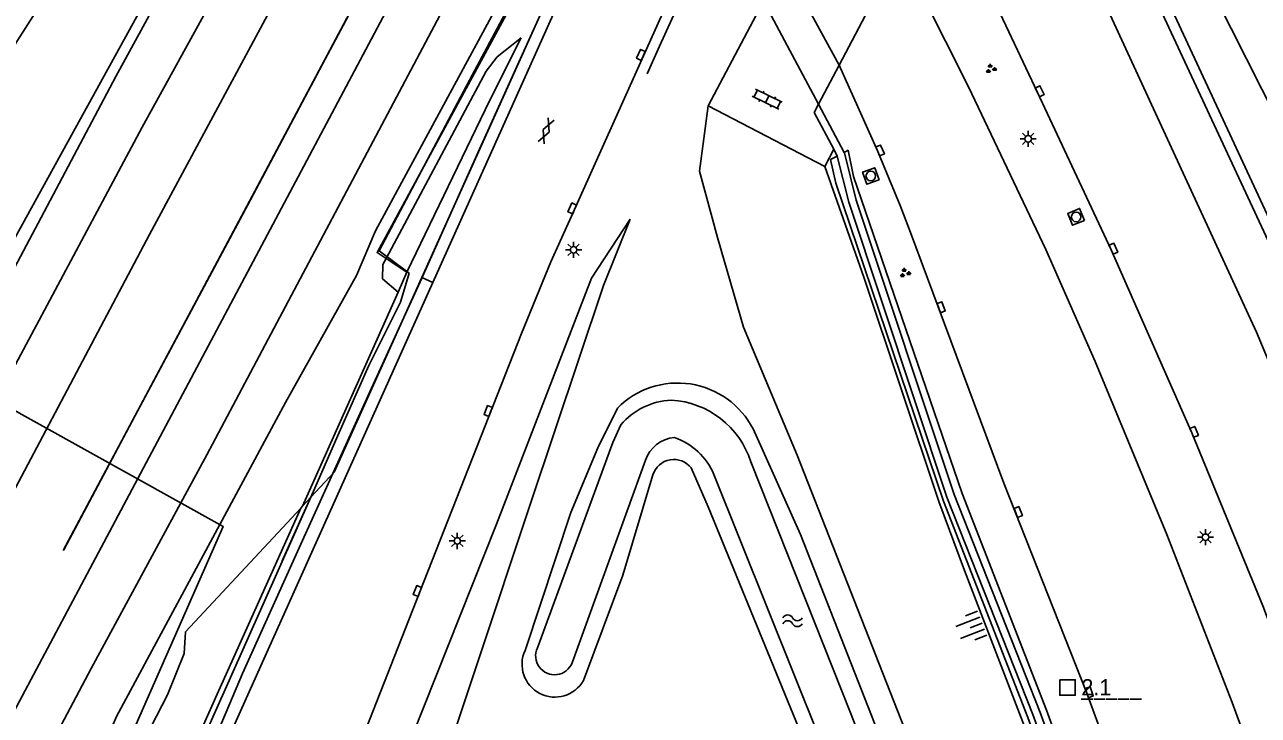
# Model space of a CAD drawing. Extents: x 136000 to 138005, y 398500 to 400500.
# Drawn here: x 136740.1 to 136835.7, y 398727.2 to 398780.7 of the extents above; entities that cross this region are included whole.
import ezdxf

# ---------------------------------------------------------------- set-up
doc = ezdxf.new("R2010")
doc.units = 0
for name, color, linetype in [('gg-afsc-faunaraster', 7, 'Continuous'), ('gg-afsc-hekwerk', 7, 'Continuous'), ('gg-afsc-muur', 7, 'Continuous'), ('gg-afsc-muur niveau 01', 7, 'Continuous'), ('gg-aspt-spoorlijn', 7, 'Continuous'), ('gg-knt-BGT kruinlijn', 7, 'Continuous'), ('gg-knt-bovenkant onderkant talud', 7, 'Continuous'), ('gg-knt-bronhoudergrens', 7, 'Continuous'), ('gg-knt-verharding', 7, 'Continuous'), ('gg-knt-verharding niveau 01', 7, 'Continuous'), ('gg-kntw-bovenkant insteek waterloop', 7, 'Continuous'), ('gg-kntw-waterlijn', 7, 'Continuous'), ('gg-kwrk-duiker nz buis', 7, 'Continuous'), ('gg-kwrk-kunstwerk', 7, 'Continuous'), ('gg-kwrk-kunstwerk niveau 01', 7, 'Continuous'), ('gt-anno-nummer hm paal', 7, 'Continuous'), ('gt-grn-vlakafsluiter', 7, 'Continuous'), ('gt-grn-weggrens', 7, 'Continuous'), ('gt-knt-geleideconstructie', 7, 'Continuous'), ('gt-symb-gesloten verharding', 7, 'Continuous'), ('gt-symb-groenvak', 7, 'Continuous'), ('gt-symb-hm paal', 7, 'Continuous'), ('gt-symb-klinker verharding', 7, 'Continuous'), ('gt-symb-kolk', 7, 'Continuous'), ('gt-symb-lichtmast', 7, 'Continuous'), ('gt-symb-rioolschacht', 7, 'Continuous'), ('gt-symb-talud symbool', 7, 'Continuous'), ('gt-symb-watersymbool', 7, 'Continuous'), ('gx-grn-maaiveld', 7, 'Continuous')]:
    doc.layers.add(name, color=color, linetype=linetype)

# ---------------------------------------------------------------- blocks, each defined once
blk = doc.blocks.new('gt0-KOLK')
at = {"layer": 'gt-symb-kolk'}
blk.add_lwpolyline([(0, 0), (0.375, 0), (0.375, 0.4), (-0.375, 0.4), (-0.375, 0), (0, 0)], dxfattribs=at)
blk = doc.blocks.new('gt0-RS')
at = {"layer": 'gt-symb-rioolschacht'}
blk.add_lwpolyline([(-0.5, -0.5), (0.5, -0.5), (0.5, 0.5), (-0.5, 0.5)], close=True, dxfattribs=at)
blk.add_circle((0, 0), 0.375, dxfattribs=at)
blk = doc.blocks.new('gt0-LMAST')
at = {"layer": 'gt-symb-lichtmast'}
for p, q in [((-0.182, 0.173), (-0.447, 0.438)), ((-0.005, 0.246), (-0.005, 0.621)), ((0.172, 0.173), (0.437, 0.438)), ((-0.255, -0.004), (-0.63, -0.004)), ((-0.182, -0.181), (-0.447, -0.446)), ((-0.005, -0.254), (-0.005, -0.629)), ((0.437, -0.446), (0.172, -0.181)), ((0.245, -0.004), (0.62, -0.004))]:
    blk.add_line(p, q, dxfattribs=at)
blk.add_circle((-0.005, -0.004), 0.25, dxfattribs=at)
blk = doc.blocks.new('gt0-HMpaal')
at = {"layer": 'gt-symb-hm paal'}
blk.add_lwpolyline([(-0.6, 0.6), (0.6, 0.6), (0.6, -0.6), (-0.6, -0.6)], close=True, dxfattribs=at)
blk = doc.blocks.new('gt0-GRVAK')
at = {"layer": 'gt-symb-groenvak'}
for p, q in [((-0.11, 0.189), (-0.228, 0.24)), ((-0.182, 0.153), (0.088, 0.153)), ((-0.091, 0.211), (-0.156, 0.322)), ((-0.047, 0.214), (-0.047, 0.393)), ((-0.004, 0.211), (0.061, 0.322)), ((0.015, 0.189), (0.133, 0.24)), ((0.262, -0.052), (0.197, 0.059)), ((0.305, -0.049), (0.305, 0.13)), ((0.349, -0.052), (0.414, 0.059)), ((-0.245, -0.228), (-0.363, -0.177)), ((-0.318, -0.264), (-0.047, -0.264)), ((-0.226, -0.206), (-0.291, -0.095)), ((-0.183, -0.203), (-0.183, -0.024)), ((-0.139, -0.206), (-0.074, -0.095)), ((-0.12, -0.228), (-0.002, -0.177)), ((0.243, -0.074), (0.125, -0.023)), ((0.17, -0.11), (0.441, -0.11)), ((0.368, -0.074), (0.486, -0.023))]:
    blk.add_line(p, q, dxfattribs=at)
blk = doc.blocks.new('gt0-KL1')
at = {"layer": 'gt-symb-klinker verharding'}
for p, q in [((-1.15, 0.3), (1.15, 0.3)), ((-1, -0.3), (-1, 0.3)), ((-0.5, 0.3), (-0.5, 0.45)), ((0, -0.3), (0, 0.3)), ((0.5, 0.3), (0.5, 0.45)), ((1, -0.3), (1, 0.3)), ((-1.15, -0.3), (1.15, -0.3)), ((-0.5, -0.45), (-0.5, -0.3)), ((0.5, -0.45), (0.5, -0.3))]:
    blk.add_line(p, q, dxfattribs=at)
blk = doc.blocks.new('gt0-WA')
at = {"layer": 'gt-symb-watersymbool'}
for centre, start, end in [((-0.323, 0.022), 28.07249, 151.92751), ((0.427, 0.422), 208.07248, 331.92751), ((-0.323, -0.428), 28.07249, 151.92751), ((0.427, -0.028), 208.07248, 331.92751)]:
    blk.add_arc(centre, 0.425, start, end, dxfattribs=at)
blk = doc.blocks.new('gt0-TALUD_1')
at = {"layer": 'gt-symb-talud symbool'}
for p, q in [((-1, -1), (-1, 0)), ((-0.5, -2), (-0.5, 0)), ((0, -1), (0, 0)), ((0.5, -2), (0.5, 0)), ((1, -1), (1, 0))]:
    blk.add_line(p, q, dxfattribs=at)
blk = doc.blocks.new('gt0-GESVH1')
at = {"layer": 'gt-symb-gesloten verharding'}
for p, q in [((-0.992, -0.261), (0.008, 0.239)), ((0.008, -0.261), (-0.992, 0.239)), ((0.008, 0.239), (1.008, -0.261)), ((1.008, 0.239), (0.008, -0.261))]:
    blk.add_line(p, q, dxfattribs=at)

msp = doc.modelspace()

# ---------------------------------------------------------------- linework, layer by layer
at = {"layer": 'gg-afsc-faunaraster'}
msp.add_lwpolyline([(136705.631, 398760.646), (136712.312, 398762.472), (136735.335, 398772.989), (136764.651, 398818.87), (136758.02, 398823.556), (136759.649, 398825.562), (136758.929, 398825.924)], dxfattribs=at)
at = {"layer": 'gg-afsc-hekwerk'}
for points in [[(136723.656, 398745.625), (136724.706, 398745.05), (136725.755, 398746.964), (136728.611, 398752.285), (136731.818, 398750.704), (136733.103, 398752.969), (136767.081, 398814.643), (136772.081, 398823.547)], [(136787.222, 398800.674), (136786.244, 398798.467), (136783.893, 398794.057), (136781.545, 398789.637), (136779.229, 398785.198), (136776.908, 398780.814), (136774.554, 398776.41), (136767.536, 398763.183), (136769.875, 398761.459)], [(136760.019, 398739.17), (136762.545, 398744.787), (136764.35, 398748.884), (136766.754, 398754.295), (136769.199, 398759.212), (136769.875, 398761.459)], [(136769.691, 398761.534), (136769.011, 398759.996), (136761.606, 398743.401), (136761.605, 398743.4)], [(136762.246, 398744.087), (136749.696, 398715.9), (136740.543, 398691.642), (136740.633, 398679.612)]]:
    msp.add_lwpolyline(points, dxfattribs=at)
at = {"layer": 'gg-afsc-muur'}
for p, q in [((136801.595, 398774.558), (136801.256, 398773.917)), ((136801.256, 398773.917), (136802.774, 398771.062)), ((136801.595, 398774.558), (136803.584, 398770.821)), ((136802.774, 398771.062), (136803.046, 398770.536))]:
    msp.add_line(p, q, dxfattribs=at)
for points in [[(136743.048, 398739.955), (136750.689, 398754.292), (136758.526, 398768.978), (136765.691, 398782.445), (136773.339, 398796.712), (136780.419, 398810.098), (136797.566, 398842.483)], [(136796.143, 398839.883), (136778.427, 398806.37), (136773.164, 398796.446), (136763.139, 398777.666), (136757.56, 398767.156), (136748.813, 398750.759), (136743.094, 398740.012)], [(136824.974, 398710.429), (136818.784, 398727.402), (136812.102, 398744.297), (136804.516, 398767.122), (136803.602, 398770.787), (136803.584, 398770.821)], [(136803.046, 398770.536), (136803.939, 398766.957), (136811.533, 398744.108), (136818.205, 398727.259), (136824.378, 398710.305)], [(136761.472, 398743.257), (136754.987, 398728.836), (136749.696, 398716.939), (136742.022, 398696.692), (136736.992, 398683.204)]]:
    msp.add_lwpolyline(points, dxfattribs=at)
at = {"layer": 'gg-afsc-muur niveau 01'}
msp.add_line((136797.328, 398782.543), (136801.595, 398774.558), dxfattribs=at)
at = {"layer": 'gg-aspt-spoorlijn'}
for points in [[(136622.553, 398500), (136664.078, 398578.065), (136674.827, 398598.422), (136696.748, 398639.324), (136710.533, 398665.554), (136721.382, 398685.817), (136745.23, 398730.807), (136754.197, 398747.392), (136811.589, 398855.664), (136820.42, 398872.179), (136830.73, 398891.746), (136840.377, 398909.747), (136915.906, 399052.089), (136974.655, 399162.439), (137051.585, 399307.392), (137069.69, 399341.505), (137149.146, 399491.206)], [(136618.268, 398500), (136675.992, 398608.589), (136702.438, 398658.604), (136737.237, 398723.765), (136774.152, 398793.215), (136781.129, 398806.517), (136803.835, 398849.023), (136811.994, 398864.713), (136832.506, 398903.07), (136839.297, 398916.395), (136854.789, 398945.211), (137005.023, 399227.98), (137027.455, 399269.916), (137049.085, 399310.773), (137067.689, 399345.607), (137085.765, 399379.736), (137102.043, 399410.381)], [(136739.354, 398744.81), (136749.746, 398764.464), (136761.078, 398785.576), (136792.456, 398844.676), (136807.63, 398872.924), (136815.69, 398887.7), (136848.196, 398946.276), (136862.673, 398972.66), (136907.321, 399056.496), (137071.021, 399364.837)], [(136718.685, 398715.706), (136749.173, 398772.787), (136771.722, 398813.746), (136790.564, 398849.192)]]:
    msp.add_lwpolyline(points, dxfattribs=at)
at = {"layer": 'gg-knt-BGT kruinlijn'}
for p, q in [((136778.538, 398779.705), (136776.124, 398774.881)), ((136776.124, 398774.881), (136769.691, 398761.534)), ((136769.011, 398759.996), (136769.691, 398761.534))]:
    msp.add_line(p, q, dxfattribs=at)
for points in [[(136818.944, 398801.213), (136820.062, 398801.837), (136824.501, 398795.928), (136830.049, 398787.454), (136840.688, 398766.37), (136849.056, 398746.293), (136858.113, 398722.183), (136866.324, 398696.922), (136873.708, 398670.015), (136880.35, 398642.765), (136885.309, 398619.665), (136890.571, 398596.164), (136896.326, 398569.797), (136901.79, 398544.203), (136906.894, 398522.501), (136911.135, 398515.2), (136919.819, 398500)], [(136833.374, 398670.327), (136832.051, 398677.953), (136829.185, 398692.986), (136823.683, 398710.091), (136818.073, 398724.972), (136812.906, 398738.404), (136810.913, 398743.766), (136805.103, 398761.146), (136802.086, 398769.721)], [(136787.001, 398765.64), (136784.007, 398761.066), (136776.642, 398742.013), (136767.289, 398718.491), (136762.924, 398706.618), (136761.512, 398696.059), (136761.544, 398691.381), (136763.967, 398681.006), (136768.346, 398672.272)]]:
    msp.add_lwpolyline(points, dxfattribs=at)
at = {"layer": 'gg-knt-bovenkant onderkant talud'}
for p, q in [((136802.086, 398769.721), (136793.058, 398774.43)), ((136802.774, 398771.062), (136802.086, 398769.721))]:
    msp.add_line(p, q, dxfattribs=at)
for points in [[(136823.12, 398662.644), (136824.706, 398666.693), (136823.789, 398677.205), (136822.021, 398685.909), (136819.518, 398695.533), (136814.371, 398710.631), (136799.936, 398747.356), (136795.773, 398757.264), (136793.77, 398764.236), (136792.366, 398769.361), (136793.058, 398774.43)], [(136816.256, 398660.979), (136809.071, 398659.772), (136802.735, 398659.553), (136796.524, 398660.52), (136790.308, 398663.238), (136781.914, 398668.187), (136775.101, 398674.748), (136770.339, 398682.861), (136767.319, 398691.472), (136766.628, 398698.609), (136767.244, 398705.59), (136771.135, 398719.134), (136779.245, 398743.534), (136784.944, 398760.512), (136787.001, 398765.64)]]:
    msp.add_lwpolyline(points, dxfattribs=at)
at = {"layer": 'gg-knt-bronhoudergrens'}
msp.add_lwpolyline([(136762.246, 398744.087), (136764.065, 398746.037), (136770.859, 398761.112)], dxfattribs=at)
at = {"layer": 'gg-knt-verharding'}
msp.add_line((136793.058, 398774.43), (136796.99, 398781.902), dxfattribs=at)
for points in [[(136866.499, 398664.397), (136862.341, 398680.26), (136856.558, 398700.277), (136850.919, 398717.87), (136843.387, 398738.162), (136835.545, 398756.875), (136821.275, 398787.833), (136814.901, 398799.718)], [(136771.699, 398760.738), (136785.8, 398792.191), (136787.042, 398794.926), (136788.294, 398797.569)], [(136856.632, 398671.546), (136854.78, 398678.311), (136850.71, 398692.803), (136846.269, 398707.082), (136841.164, 398722.119), (136836.049, 398735.675), (136830.533, 398749.084), (136824.283, 398763.275), (136818.562, 398775.472), (136813.655, 398785.876), (136810.629, 398791.641)], [(136782.697, 398766.4), (136792.233, 398787.72), (136792.986, 398789.369)], [(136807.914, 398786.507), (136813.218, 398775.897), (136819.222, 398763.288), (136823.053, 398754.612), (136828.592, 398741.214), (136833.664, 398728.172), (136838.273, 398715.635), (136842.915, 398701.697), (136847.135, 398687.764), (136850.924, 398674.351), (136853.097, 398666.167), (136854.338, 398661.318)], [(136803.189, 398777.573), (136806.188, 398770.893), (136807.052, 398768.831), (136807.918, 398766.696), (136808.652, 398764.83), (136815.974, 398745.174), (136822.397, 398728.904), (136827.218, 398715.738), (136830.992, 398704.899), (136831.933, 398702.058), (136832.807, 398699.201)], [(136803.584, 398770.821), (136803.891, 398770.984), (136804.315, 398768.943), (136812.73, 398744.37), (136819.263, 398727.587), (136825.463, 398710.557), (136830.942, 398693.38), (136835.462, 398669.736), (136835.466, 398663.109), (136832.97, 398657.356), (136828.4, 398652.981), (136822.948, 398650.817), (136822.397, 398652.232), (136827.599, 398654.269), (136831.69, 398658.226), (136834.007, 398663.532), (136833.988, 398669.463), (136829.475, 398692.999), (136824.015, 398710.036), (136817.836, 398727.021), (136811.3, 398743.789), (136802.954, 398768.423), (136802.527, 398770.261), (136803.046, 398770.536)], [(136761.756, 398714.017), (136765.97, 398724.714), (136770.692, 398736.753), (136778.57, 398756.78), (136780.851, 398762.331), (136782.697, 398766.4)], [(136751.826, 398716.456), (136768.628, 398753.889), (136771.699, 398760.738)]]:
    msp.add_lwpolyline(points, dxfattribs=at)
at = {"layer": 'gg-knt-verharding niveau 01'}
msp.add_line((136798.89, 398785.512), (136803.189, 398777.573), dxfattribs=at)
at = {"layer": 'gg-kntw-bovenkant insteek waterloop'}
for points in [[(136786.018, 398751.007), (136784.485, 398747.925), (136782.407, 398742.919), (136778.851, 398732.212)], [(136822.005, 398672.767), (136820.975, 398680.31), (136817.831, 398694.819), (136808.858, 398719.129), (136800.194, 398741.216), (136796.529, 398749.385)], [(136791.731, 398746.362), (136793.048, 398743.353), (136802.286, 398720.764), (136807.041, 398707.883), (136811.248, 398696.181), (136814.162, 398686.488), (136816.975, 398672.235)], [(136783.376, 398729.896), (136786.421, 398738.04), (136788.766, 398745.831)]]:
    msp.add_lwpolyline(points, dxfattribs=at)
for centre, radius, start, end in [((136790.683, 398746.369), 6.578, 27.29136, 135.16389), ((136790.387, 398745.323), 1.699, 37.7198, 162.58705), ((136781.159, 398731.144), 2.544, 155.16197, 330.62919)]:
    msp.add_arc(centre, radius, start, end, dxfattribs=at)
at = {"layer": 'gg-kntw-waterlijn'}
msp.add_line((136782.503, 398731.251), (136788.18, 398746.97), dxfattribs=at)
for points in [[(136779.806, 398732.42), (136785.655, 398748.339), (136786.28, 398749.695)], [(136820.742, 398674.599), (136818.205, 398687.918), (136813.996, 398701.762), (136804.135, 398727.261), (136796.349, 398746.842)], [(136793.494, 398745.864), (136803.858, 398720.019), (136810.28, 398702.268), (136812.354, 398696.011), (136816.056, 398681.684), (136817.705, 398673.907)]]:
    msp.add_lwpolyline(points, dxfattribs=at)
for centre, radius, start, end in [((136790.407, 398746.247), 5.377, 92.39413, 140.12351), ((136789.799, 398744.757), 6.873, 17.65558, 86.8096), ((136790.695, 398746.071), 2.671, 95.61279, 160.32348), ((136788.672, 398743.78), 5.253, 23.36874, 70.40127), ((136781.139, 398731.801), 1.47, 155.08078, 338.0511)]:
    msp.add_arc(centre, radius, start, end, dxfattribs=at)
at = {"layer": 'gg-kwrk-duiker nz buis'}
msp.add_lwpolyline([(136703.052, 398755.703), (136730.676, 398755.606), (136755.44, 398741.832), (136729.483, 398682.894)], dxfattribs=at)
at = {"layer": 'gg-kwrk-kunstwerk'}
for points in [[(136816.911, 398803.519), (136819.628, 398798.843), (136824.581, 398789.513), (136838.9, 398758.689), (136846.832, 398739.265), (136851.261, 398727.262), (136860.341, 398699.81), (136865.629, 398681.173), (136870.649, 398662.121), (136874.93, 398644.473), (136879.111, 398626.081), (136898.141, 398539.578), (136903.938, 398512.999), (136906.864, 398500)], [(136818.944, 398801.213), (136820.158, 398799.124), (136820.335, 398799.218), (136825.288, 398789.888), (136839.607, 398759.064), (136847.539, 398739.64), (136851.968, 398727.637), (136861.048, 398700.185), (136866.336, 398681.548), (136871.356, 398662.496), (136875.637, 398644.848), (136879.818, 398626.456), (136898.848, 398539.953), (136904.645, 398513.374), (136907.656, 398500)]]:
    msp.add_lwpolyline(points, dxfattribs=at)
at = {"layer": 'gg-kwrk-kunstwerk niveau 01'}
for q in [(136807.914, 398786.507), (136801.595, 398774.558)]:
    msp.add_line((136803.189, 398777.573), q, dxfattribs=at)
at = {"layer": 'gt-grn-vlakafsluiter'}
msp.add_line((136752.518, 398733.656), (136761.472, 398743.257), dxfattribs=at)
msp.add_lwpolyline([(136770.859, 398761.112), (136775.971, 398772.454), (136787.732, 398798.55)], dxfattribs=at)
at = {"layer": 'gt-grn-weggrens'}
msp.add_line((136770.859, 398761.112), (136771.699, 398760.738), dxfattribs=at)
at = {"layer": 'gt-knt-geleideconstructie'}
for points in [[(136812.189, 398839.189), (136810.495, 398836.977), (136807.519, 398833.091), (136805.996, 398830.874), (136803.593, 398826.947), (136787.33, 398797.283), (136784.978, 398792.436), (136781.654, 398785.084), (136778.371, 398777.822), (136775.088, 398770.559), (136770.719, 398760.793), (136766.822, 398752.26), (136761.33, 398740.17), (136756.961, 398730.443), (136755.39, 398726.773), (136752.688, 398720.68), (136749.438, 398713.354), (136747.931, 398709.787)], [(136808.994, 398817.865), (136793.474, 398788.089), (136791.728, 398784.454), (136789.27, 398779.056), (136788.324, 398776.901)]]:
    msp.add_lwpolyline(points, dxfattribs=at)
at = {"layer": 'gx-grn-maaiveld'}
for p, q in [((136769.691, 398761.534), (136768.082, 398762.596)), ((136769.011, 398759.996), (136761.606, 398743.401)), ((136761.606, 398743.401), (136762.246, 398744.087)), ((136761.472, 398743.257), (136761.606, 398743.401))]:
    msp.add_line(p, q, dxfattribs=at)
for points in [[(136672.228, 398641.817), (136672.243, 398641.809), (136675.348, 398640.224), (136699.133, 398685.084), (136716.054, 398716.775), (136722.502, 398729.267), (136722.07, 398729.486), (136723.48, 398731.995), (136730.468, 398745.281), (136747.128, 398776.71), (136751.667, 398785.06), (136753.924, 398788.945), (136758.854, 398796.758), (136769.931, 398812.852), (136774.87, 398819.266)], [(136738.899, 398711.701), (136743.672, 398720.422), (136745.439, 398723.085), (136747.184, 398727.104), (136760.295, 398751.424), (136765.794, 398761.275), (136767.249, 398764.751), (136778.47, 398785.478), (136779.679, 398787.047), (136780.619, 398788.858), (136781.46, 398791.742), (136786.486, 398801.31)], [(136768.082, 398762.596), (136767.38, 398763.059), (136778.883, 398784.278), (136782.772, 398791.275), (136787.198, 398800.061)], [(136768.082, 398762.596), (136775.833, 398777.117), (136776.697, 398778.221), (136778.538, 398779.705)], [(136768.082, 398762.596), (136767.834, 398762.132), (136767.794, 398761.027), (136769.011, 398759.996)], [(136728.112, 398685.011), (136731.366, 398691.569), (136741.21, 398709.252), (136746.817, 398720.418), (136751.128, 398728.78), (136752.415, 398731.989), (136752.518, 398733.656)]]:
    msp.add_lwpolyline(points, dxfattribs=at)

# ---------------------------------------------------------------- block references
at = {"layer": 'gt-symb-gesloten verharding', "rotation": 67.04963699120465}
msp.add_blockref('gt0-GESVH1', (136780.473, 398772.489), dxfattribs=at)
at = {"layer": 'gt-symb-groenvak'}
for p in [(136814.947, 398777.293), (136808.287, 398761.474)]:
    msp.add_blockref('gt0-GRVAK', p, dxfattribs=at)
at = {"layer": 'gt-symb-hm paal'}
msp.add_blockref('gt0-HMpaal', (136820.895, 398729.347), dxfattribs=at)
at = {"layer": 'gt-symb-klinker verharding', "rotation": -26.103824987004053}
msp.add_blockref('gt0-KL1', (136797.624, 398774.942), dxfattribs=at)
at = {"layer": 'gt-symb-kolk'}
for p, rotation in [((136788.015, 398778.291), 65.92116276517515), ((136818.562, 398775.472), -64.84462756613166), ((136806.188, 398770.893), -67.2831282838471), ((136782.697, 398766.4), 65.92116276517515), ((136824.283, 398763.275), -66.22952418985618), ((136810.919, 398758.745), -69.57138285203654), ((136776.183, 398750.705), 68.53893641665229), ((136830.533, 398749.084), -67.66661156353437), ((136816.89, 398742.873), -68.46463512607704), ((136770.692, 398736.753), 68.53893641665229), ((136822.397, 398728.904), -69.87983420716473)]:
    msp.add_blockref('gt0-KOLK', p, dxfattribs=dict(at, rotation=rotation))
at = {"layer": 'gt-symb-lichtmast'}
for p in [(136817.857, 398771.877), (136782.621, 398763.275), (136773.605, 398740.709), (136831.598, 398740.995)]:
    msp.add_blockref('gt0-LMAST', p, dxfattribs=at)
at = {"layer": 'gt-symb-rioolschacht'}
for p, rotation in [((136805.654, 398768.994), 109.88516511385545), ((136821.569, 398765.821), 112.51411264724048)]:
    msp.add_blockref('gt0-RS', p, dxfattribs=dict(at, rotation=rotation))
at = {"layer": 'gt-symb-talud symbool', "xscale": 0.9996284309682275, "yscale": 0.9996284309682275, "rotation": -68.64562263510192}
msp.add_blockref('gt0-TALUD_1', (136814.276, 398734.327), dxfattribs=at)
at = {"layer": 'gt-symb-watersymbool'}
msp.add_blockref('gt0-WA', (136799.537, 398734.521), dxfattribs=at)

# ---------------------------------------------------------------- texts
at = {"layer": 'gt-anno-nummer hm paal'}
msp.add_text('2.1', height=1.25, dxfattribs=at).set_placement((136821.976, 398728.743))
at = {"layer": 'gt-symb-hm paal'}
msp.add_text('_____', height=1.25, dxfattribs=at).set_placement((136821.976, 398728.743))

doc.saveas('drawing.dxf')
